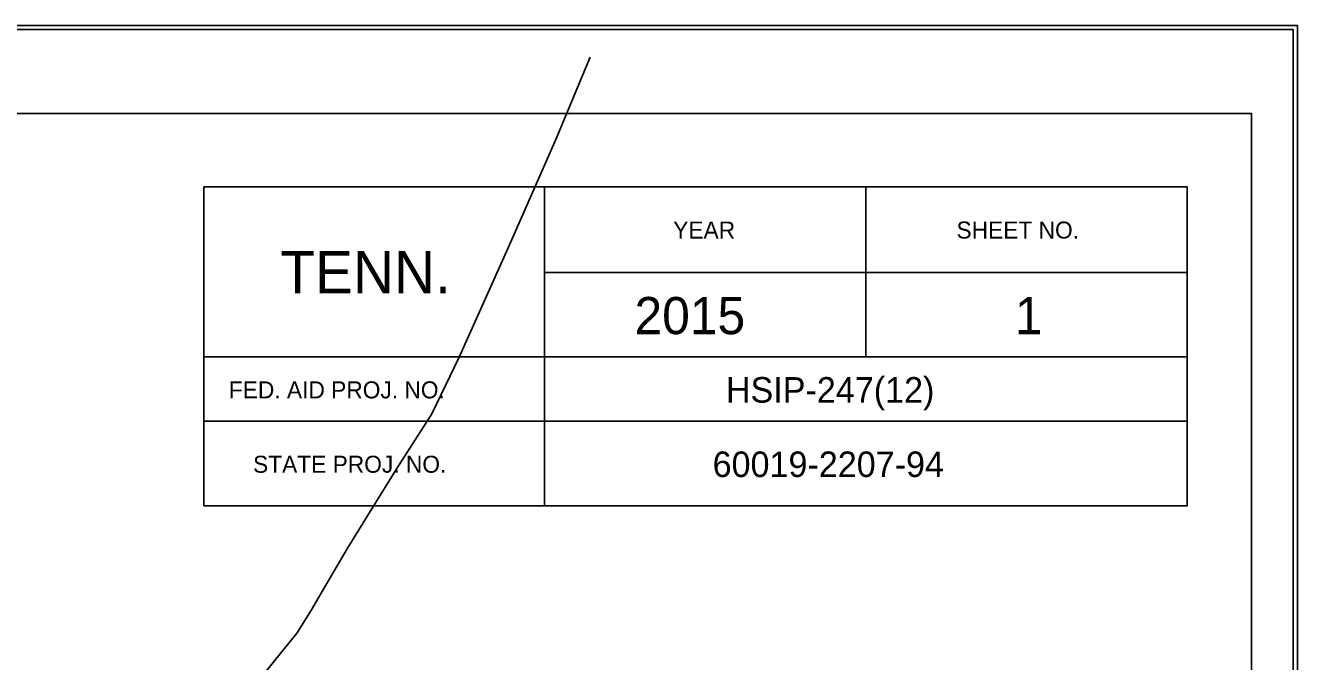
# Model space of a CAD drawing. Extents: x 1577619 to 1828281, y 483481 to 598136.
# Drawn here: x 1703569 to 1715541, y 534218 to 540205 of the extents above; entities that cross this region are included whole.
import ezdxf

# ---------------------------------------------------------------- set-up
doc = ezdxf.new("R2010")
doc.units = 0
for name, color, linetype in [('DESIGN - SCRATCH - User 1', 7, 'Continuous'), ('DESIGN - SHEET - Corner Text', 7, 'Continuous'), ('DESIGN - SHEET - Linework', 7, 'Continuous'), ('DESIGN - SHEET - Plot Shape', 7, 'Continuous'), ('SURVEY - CENTERLINE - Preliminary Text', 7, 'Continuous')]:
    doc.layers.add(name, color=color, linetype=linetype)

msp = doc.modelspace()

# ---------------------------------------------------------------- linework, layer by layer
at = {"layer": 'DESIGN - SCRATCH - User 1'}
for p, q in [((1709957, 537475), (1709957, 537475)), ((1711479, 536779), (1711479, 536779)), ((1711479, 536085), (1711479, 536085))]:
    msp.add_line(p, q, dxfattribs=at)
at = {"layer": 'DESIGN - SHEET - Linework'}
for p, q in [((1647461, 540205), (1715541, 540205)), ((1715541, 540205), (1715541, 496549)), ((1708453, 538685), (1708453, 535685)), ((1711477, 538685), (1711477, 537085)), ((1708453, 537881), (1714501, 537881)), ((1705249, 537085), (1714501, 537085)), ((1705249, 536479), (1714501, 536479))]:
    msp.add_line(p, q, dxfattribs=at)
msp.add_lwpolyline([(1652139, 539377), (1715107, 539377), (1715107, 497377), (1652139, 497377), (1652139, 539377)], dxfattribs=at)
msp.add_lwpolyline([(1705249, 535685), (1705249, 538685), (1714501, 538685), (1714501, 535685)], close=True, dxfattribs=at)
at = {"layer": 'DESIGN - SHEET - Plot Shape'}
for points in [[(1647501, 540165), (1715501, 540165), (1715501, 496589), (1647501, 496589)], [(1648737, 539377), (1715107, 539377), (1715107, 497377), (1648737, 497377)]]:
    msp.add_lwpolyline(points, close=True, dxfattribs=at)
at = {"layer": 'SURVEY - CENTERLINE - Preliminary Text'}
msp.add_lwpolyline([(1708885, 539907), (1708560, 539130), (1708111, 538113), (1707652, 537084), (1707394, 536548), (1707059, 536026), (1706601, 535284), (1706256, 534694), (1706126, 534487), (1705806, 534092), (1705337, 533618), (1705070, 533356), (1704997, 533273), (1704817, 532908), (1704626, 532425), (1704464, 532032), (1704343, 531827), (1704260, 531728), (1704089, 531621), (1703690, 531481), (1702866, 531262)], dxfattribs=at)

# ---------------------------------------------------------------- texts
at = {"layer": 'DESIGN - SHEET - Corner Text'}
for s, height, p in [('YEAR', 160, (1709665, 538199)), ('SHEET NO.', 160, (1712331, 538199)), ('TENN.', 400, (1705967, 537683)), ('2015', 350, (1709301, 537299)), ('1', 350, (1712880, 537299)), ('FED. AID PROJ. NO.', 160, (1705483, 536695)), ('HSIP-247(12)', 240, (1710161, 536655)), ('STATE PROJ. NO.', 160, (1705711, 535995)), ('60019-2207-94', 240, (1710036, 535955))]:
    msp.add_text(s, height=height, dxfattribs=at).set_placement(p)

doc.saveas('drawing.dxf')
